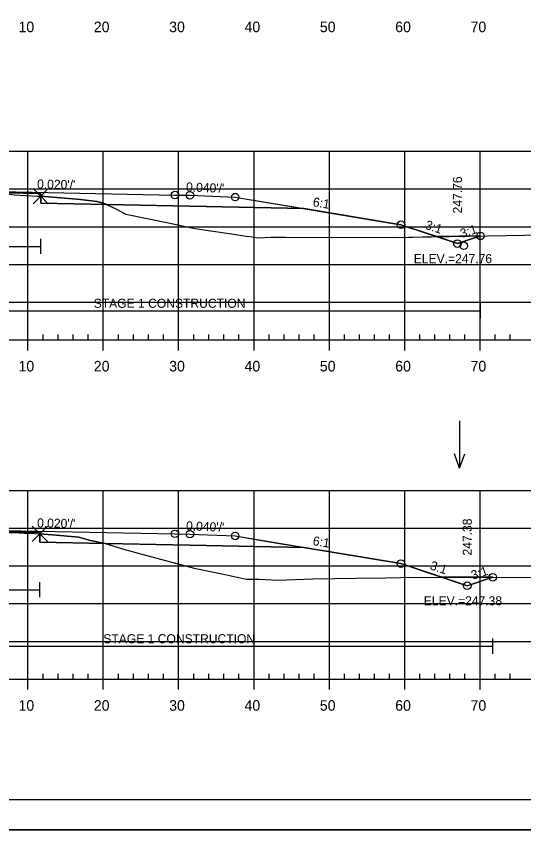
# Model space of a CAD drawing. Extents: x 1365647 to 1367999, y 387113 to 400173.
# Drawn here: x 1365902.5 to 1365969.9, y 390359.5 to 390467.4 of the extents above; entities that cross this region are included whole.
import ezdxf

# ---------------------------------------------------------------- set-up
doc = ezdxf.new("R2010")
doc.units = 0
for name, color, linetype in [('R_Alt Surface', 7, 'Continuous'), ('R_Axis', 7, 'Continuous'), ('R_Axis Annot', 7, 'Continuous'), ('R_Border', 7, 'Continuous'), ('R_Border Notes', 7, 'Continuous'), ('R_Contours', 7, 'Continuous'), ('R_Exist Surface', 7, 'Continuous'), ('R_Fin Surface', 7, 'Continuous'), ('R_Fin Surface Annot', 7, 'Continuous'), ('R_Grid', 7, 'Continuous'), ('R_No Plot', 7, 'Continuous'), ('R_Proposed Const Limits', 7, 'Continuous'), ('R_Water', 7, 'Continuous'), ('R_Water Annot', 7, 'Continuous')]:
    doc.layers.add(name, color=color, linetype=linetype)

msp = doc.modelspace()

# ---------------------------------------------------------------- linework, layer by layer
at = {"layer": 'R_Alt Surface'}
for points in [[(1365847.47, 390441.85), (1365862.59, 390442.16), (1365881.96, 390442.54), (1365881.96, 390443.83), (1365894.09, 390444.07), (1365905.79, 390443.84), (1365905.79, 390442.55), (1365925.59, 390442.16), (1365940.72, 390441.85)], [(1365847.47, 390396.91), (1365862.59, 390397.21), (1365881.82, 390397.59), (1365881.82, 390398.88), (1365894.09, 390399.13), (1365905.66, 390398.89), (1365905.66, 390397.61), (1365925.59, 390397.21), (1365940.72, 390396.91)]]:
    msp.add_lwpolyline(points, dxfattribs=at)
at = {"layer": 'R_Axis'}
for p, q in [((1365906.09, 390424.45), (1365906.09, 390425.15)), ((1365908.09, 390424.45), (1365908.09, 390425.15)), ((1365910.09, 390424.45), (1365910.09, 390425.15)), ((1365912.09, 390424.45), (1365912.09, 390425.15)), ((1365916.09, 390424.45), (1365916.09, 390425.15)), ((1365918.09, 390424.45), (1365918.09, 390425.15)), ((1365920.09, 390424.45), (1365920.09, 390425.15)), ((1365922.09, 390424.45), (1365922.09, 390425.15)), ((1365926.09, 390424.45), (1365926.09, 390425.15)), ((1365928.09, 390424.45), (1365928.09, 390425.15)), ((1365930.09, 390424.45), (1365930.09, 390425.15)), ((1365932.09, 390424.45), (1365932.09, 390425.15)), ((1365936.09, 390424.45), (1365936.09, 390425.15)), ((1365938.09, 390424.45), (1365938.09, 390425.15)), ((1365940.09, 390424.45), (1365940.09, 390425.15)), ((1365942.09, 390424.45), (1365942.09, 390425.15)), ((1365946.09, 390424.45), (1365946.09, 390425.15)), ((1365948.09, 390424.45), (1365948.09, 390425.15)), ((1365950.09, 390424.45), (1365950.09, 390425.15)), ((1365952.09, 390424.45), (1365952.09, 390425.15)), ((1365956.09, 390424.45), (1365956.09, 390425.15)), ((1365958.09, 390424.45), (1365958.09, 390425.15)), ((1365960.09, 390424.45), (1365960.09, 390425.15)), ((1365962.09, 390424.45), (1365962.09, 390425.15)), ((1365966.09, 390424.45), (1365966.09, 390425.15)), ((1365968.09, 390424.45), (1365968.09, 390425.15)), ((1365749.09, 390424.45), (1366039.09, 390424.45)), ((1365904.09, 390423.05), (1365904.09, 390424.45)), ((1365914.09, 390423.05), (1365914.09, 390424.45)), ((1365924.09, 390423.05), (1365924.09, 390424.45)), ((1365934.09, 390423.05), (1365934.09, 390424.45)), ((1365944.09, 390423.05), (1365944.09, 390424.45)), ((1365954.09, 390423.05), (1365954.09, 390424.45)), ((1365964.09, 390423.05), (1365964.09, 390424.45)), ((1365906.09, 390379.45), (1365906.09, 390380.15)), ((1365908.09, 390379.45), (1365908.09, 390380.15)), ((1365910.09, 390379.45), (1365910.09, 390380.15)), ((1365912.09, 390379.45), (1365912.09, 390380.15)), ((1365916.09, 390379.45), (1365916.09, 390380.15)), ((1365918.09, 390379.45), (1365918.09, 390380.15)), ((1365920.09, 390379.45), (1365920.09, 390380.15)), ((1365922.09, 390379.45), (1365922.09, 390380.15)), ((1365926.09, 390379.45), (1365926.09, 390380.15)), ((1365928.09, 390379.45), (1365928.09, 390380.15)), ((1365930.09, 390379.45), (1365930.09, 390380.15)), ((1365932.09, 390379.45), (1365932.09, 390380.15)), ((1365936.09, 390379.45), (1365936.09, 390380.15)), ((1365938.09, 390379.45), (1365938.09, 390380.15)), ((1365940.09, 390379.45), (1365940.09, 390380.15)), ((1365942.09, 390379.45), (1365942.09, 390380.15)), ((1365946.09, 390379.45), (1365946.09, 390380.15)), ((1365948.09, 390379.45), (1365948.09, 390380.15)), ((1365950.09, 390379.45), (1365950.09, 390380.15)), ((1365952.09, 390379.45), (1365952.09, 390380.15)), ((1365956.09, 390379.45), (1365956.09, 390380.15)), ((1365958.09, 390379.45), (1365958.09, 390380.15)), ((1365960.09, 390379.45), (1365960.09, 390380.15)), ((1365962.09, 390379.45), (1365962.09, 390380.15)), ((1365966.09, 390379.45), (1365966.09, 390380.15)), ((1365968.09, 390379.45), (1365968.09, 390380.15)), ((1365749.09, 390379.45), (1366039.09, 390379.45)), ((1365904.09, 390378.05), (1365904.09, 390379.45)), ((1365914.09, 390378.05), (1365914.09, 390379.45)), ((1365924.09, 390378.05), (1365924.09, 390379.45)), ((1365934.09, 390378.05), (1365934.09, 390379.45)), ((1365944.09, 390378.05), (1365944.09, 390379.45)), ((1365954.09, 390378.05), (1365954.09, 390379.45)), ((1365964.09, 390378.05), (1365964.09, 390379.45))]:
    msp.add_line(p, q, dxfattribs=at)
at = {"layer": 'R_Border'}
msp.add_line((1366052.27, 390363.45), (1365736.09, 390363.45), dxfattribs=at)
at = {"layer": 'R_Contours'}
for p, q in [((1365905.79, 390443.5), (1365905.79, 390442.55)), ((1365905.79, 390442.55), (1365914.57, 390442.38)), ((1365964.15, 390438.23), (1365958.34, 390438.13)), ((1365958.34, 390438.13), (1365961.09, 390437.21)), ((1365961.09, 390437.21), (1365964.15, 390438.23)), ((1365905.66, 390398.71), (1365905.66, 390397.61)), ((1365905.66, 390397.61), (1365914.38, 390397.43)), ((1365965.77, 390392.95), (1365959.02, 390392.95)), ((1365959.02, 390392.95), (1365962.39, 390391.83)), ((1365962.39, 390391.83), (1365965.77, 390392.95))]:
    msp.add_line(p, q, dxfattribs=at)
for points in [[(1365881.96, 390443.6), (1365882.07, 390443.61), (1365889.54, 390443.83), (1365890.57, 390443.86), (1365893.74, 390443.92), (1365894.07, 390443.92), (1365894.22, 390443.92), (1365894.25, 390443.92), (1365894.87, 390443.9), (1365901.94, 390443.7), (1365902.25, 390443.69), (1365905.37, 390443.52), (1365905.79, 390443.5), (1365905.79, 390443.84), (1365894.09, 390444.07), (1365881.96, 390443.83)], [(1365905.79, 390443.5), (1365906.33, 390443.46), (1365911.05, 390443.07), (1365913.23, 390442.8), (1365914.12, 390442.59), (1365914.57, 390442.38), (1365905.79, 390442.55)], [(1365914.57, 390442.38), (1365915.67, 390441.85), (1365917.07, 390441.11), (1365922.73, 390439.94), (1365926.22, 390439.2), (1365931.4, 390438.44), (1365933.03, 390438.2), (1365933.53, 390438.13), (1365934.69, 390437.99), (1365936.32, 390438.06), (1365936.87, 390438.08), (1365938.26, 390438.08), (1365952.7, 390438.03), (1365958.34, 390438.13), (1365953.59, 390439.71), (1365940.72, 390441.85), (1365925.59, 390442.16)], [(1365958.34, 390438.13), (1365964.15, 390438.23), (1365961.09, 390437.21)], [(1365881.82, 390398.75), (1365882.38, 390398.79), (1365882.61, 390398.8), (1365883.85, 390398.84), (1365890.3, 390399.02), (1365891.43, 390399.03), (1365893.93, 390399.08), (1365894.26, 390399.09), (1365894.37, 390399.09), (1365895.4, 390399.07), (1365902.95, 390398.84), (1365903.63, 390398.82), (1365904.3, 390398.78), (1365905.66, 390398.71), (1365905.66, 390398.89), (1365894.09, 390399.13), (1365881.82, 390398.88)], [(1365905.66, 390398.71), (1365907.83, 390398.53), (1365910.84, 390398.26), (1365912.38, 390397.81), (1365913.88, 390397.53), (1365914.32, 390397.45), (1365914.38, 390397.43), (1365905.66, 390397.61)], [(1365914.38, 390397.43), (1365915.91, 390396.95), (1365917.08, 390396.58), (1365917.44, 390396.48), (1365918.72, 390396.15), (1365926.16, 390394.17), (1365930.24, 390393.32), (1365933.03, 390392.68), (1365934.19, 390392.69), (1365934.33, 390392.7), (1365934.79, 390392.68), (1365937.2, 390392.56), (1365941.96, 390392.75), (1365947.6, 390392.85), (1365951.6, 390392.89), (1365953.59, 390392.94), (1365959.02, 390392.95), (1365953.59, 390394.76), (1365940.72, 390396.91), (1365925.59, 390397.21)], [(1365959.02, 390392.95), (1365965.77, 390392.95), (1365962.39, 390391.83)]]:
    msp.add_lwpolyline(points, close=True, dxfattribs=at)
for points in [[(1365914.57, 390442.38), (1365914.12, 390442.59), (1365913.23, 390442.8), (1365911.05, 390443.07), (1365906.33, 390443.46), (1365905.79, 390443.5)], [(1365914.38, 390397.43), (1365914.32, 390397.45), (1365913.88, 390397.53), (1365912.38, 390397.81), (1365910.84, 390398.26), (1365907.83, 390398.53), (1365905.66, 390398.71)]]:
    msp.add_lwpolyline(points, dxfattribs=at)
at = {"layer": 'R_Exist Surface'}
for points in [[(1365902.25, 390443.69), (1365905.37, 390443.52), (1365905.79, 390443.5), (1365906.33, 390443.46), (1365911.05, 390443.07), (1365913.23, 390442.8), (1365914.12, 390442.59), (1365915.67, 390441.85), (1365917.07, 390441.11), (1365922.73, 390439.94), (1365926.22, 390439.2), (1365931.4, 390438.44), (1365933.03, 390438.2), (1365933.53, 390438.13), (1365934.69, 390437.99), (1365936.32, 390438.06), (1365936.87, 390438.08), (1365938.26, 390438.08), (1365952.7, 390438.03), (1365977.38, 390438.46)], [(1365895.4, 390399.07), (1365902.95, 390398.84), (1365903.63, 390398.82), (1365904.3, 390398.78), (1365905.66, 390398.71), (1365907.83, 390398.53), (1365910.84, 390398.26), (1365912.38, 390397.81), (1365913.88, 390397.53), (1365914.32, 390397.45), (1365915.91, 390396.95), (1365917.08, 390396.58), (1365917.44, 390396.48), (1365918.72, 390396.15), (1365926.16, 390394.17), (1365930.24, 390393.32), (1365933.03, 390392.68), (1365934.19, 390392.69), (1365934.33, 390392.7), (1365934.79, 390392.68), (1365937.2, 390392.56), (1365941.96, 390392.75), (1365947.6, 390392.85), (1365951.6, 390392.89), (1365953.59, 390392.94), (1365973.37, 390392.96)]]:
    msp.add_lwpolyline(points, dxfattribs=at)
at = {"layer": 'R_Fin Surface'}
for points in [[(1365823.17, 390439), (1365827.81, 390437.45), (1365834.59, 390439.71), (1365847.47, 390441.85), (1365856.59, 390443.37), (1365862.59, 390443.61), (1365864.59, 390443.65), (1365894.09, 390444.24), (1365923.59, 390443.65), (1365925.59, 390443.61), (1365931.59, 390443.37), (1365940.72, 390441.85), (1365953.59, 390439.71), (1365961.09, 390437.21), (1365964.15, 390438.23)], [(1365829.91, 390438.15), (1365834.59, 390439.71), (1365856.59, 390443.37), (1365862.59, 390443.61), (1365864.59, 390443.65), (1365894.09, 390444.24), (1365923.59, 390443.65), (1365925.59, 390443.61), (1365931.59, 390443.37), (1365953.59, 390439.71), (1365961.09, 390437.21), (1365964.15, 390438.23)], [(1365832.89, 390439.14), (1365834.59, 390439.71), (1365852.3, 390442.66), (1365856.59, 390443.37), (1365862.59, 390443.61), (1365864.59, 390443.65), (1365894.09, 390444.24), (1365923.59, 390443.65), (1365925.59, 390443.61), (1365931.59, 390443.37), (1365935.89, 390442.66), (1365953.59, 390439.71)], [(1365856.59, 390443.37), (1365862.59, 390443.61), (1365864.59, 390443.65), (1365894.09, 390444.24), (1365923.59, 390443.65), (1365925.59, 390443.61), (1365931.59, 390443.37)], [(1365953.59, 390439.71), (1365958.34, 390438.13)], [(1365818.9, 390393.37), (1365824.66, 390391.45), (1365834.59, 390394.76), (1365847.47, 390396.91), (1365856.59, 390398.43), (1365862.59, 390398.67), (1365864.59, 390398.71), (1365894.09, 390399.3), (1365923.59, 390398.71), (1365925.59, 390398.67), (1365931.59, 390398.43), (1365940.72, 390396.91), (1365953.59, 390394.76), (1365962.39, 390391.83), (1365965.77, 390392.95)], [(1365827.66, 390392.45), (1365834.59, 390394.76), (1365856.59, 390398.43), (1365862.59, 390398.67), (1365864.59, 390398.71), (1365894.09, 390399.3), (1365923.59, 390398.71), (1365925.59, 390398.67), (1365931.59, 390398.43), (1365953.59, 390394.76), (1365962.39, 390391.83), (1365965.77, 390392.95)], [(1365829.97, 390393.22), (1365834.59, 390394.76), (1365852.3, 390397.71), (1365856.59, 390398.43), (1365862.59, 390398.67), (1365864.59, 390398.71), (1365894.09, 390399.3), (1365923.59, 390398.71), (1365925.59, 390398.67), (1365931.59, 390398.43), (1365935.89, 390397.71), (1365953.59, 390394.76), (1365959.02, 390392.95)], [(1365856.59, 390398.43), (1365862.59, 390398.67), (1365864.59, 390398.71), (1365894.09, 390399.3), (1365923.59, 390398.71), (1365925.59, 390398.67), (1365931.59, 390398.43)]]:
    msp.add_lwpolyline(points, dxfattribs=at)
at = {"layer": 'R_Grid'}
for p, q in [((1365749.09, 390449.45), (1366039.09, 390449.45)), ((1365904.09, 390424.45), (1365904.09, 390449.45)), ((1365914.09, 390424.45), (1365914.09, 390449.45)), ((1365924.09, 390424.45), (1365924.09, 390449.45)), ((1365934.09, 390424.45), (1365934.09, 390449.45)), ((1365944.09, 390424.45), (1365944.09, 390449.45)), ((1365954.09, 390424.45), (1365954.09, 390449.45)), ((1365964.09, 390424.45), (1365964.09, 390449.45)), ((1365749.09, 390444.45), (1366039.09, 390444.45)), ((1365749.09, 390439.45), (1366039.09, 390439.45)), ((1365749.09, 390434.45), (1366039.09, 390434.45)), ((1365749.09, 390429.45), (1366039.09, 390429.45)), ((1365749.09, 390424.45), (1366039.09, 390424.45)), ((1365749.09, 390404.45), (1366039.09, 390404.45)), ((1365904.09, 390379.45), (1365904.09, 390404.45)), ((1365914.09, 390379.45), (1365914.09, 390404.45)), ((1365924.09, 390379.45), (1365924.09, 390404.45)), ((1365934.09, 390379.45), (1365934.09, 390404.45)), ((1365944.09, 390379.45), (1365944.09, 390404.45)), ((1365954.09, 390379.45), (1365954.09, 390404.45)), ((1365964.09, 390379.45), (1365964.09, 390404.45)), ((1365749.09, 390399.45), (1366039.09, 390399.45)), ((1365749.09, 390394.45), (1366039.09, 390394.45)), ((1365749.09, 390389.45), (1366039.09, 390389.45)), ((1365749.09, 390384.45), (1366039.09, 390384.45)), ((1365749.09, 390379.45), (1366039.09, 390379.45))]:
    msp.add_line(p, q, dxfattribs=at)
at = {"layer": 'R_No Plot'}
msp.add_line((1365723.69, 390359.47), (1366057.03, 390359.47), dxfattribs=at)
msp.add_lwpolyline([(1365723.69, 390572.8), (1366057.03, 390572.8), (1366057.03, 390359.47), (1365723.69, 390359.47)], close=True, dxfattribs=at)
for points in [[(1365905.79, 390443.5), (1365904.79, 390444.5), (1365905.79, 390443.5), (1365904.79, 390442.5), (1365905.79, 390443.5), (1365906.79, 390442.5), (1365905.79, 390443.5), (1365906.79, 390444.5)], [(1365905.66, 390398.71), (1365904.66, 390399.71), (1365905.66, 390398.71), (1365904.66, 390397.71), (1365905.66, 390398.71), (1365906.66, 390397.71), (1365905.66, 390398.71), (1365906.66, 390399.71)]]:
    msp.add_lwpolyline(points, dxfattribs=at)
for centre in [(1365923.59, 390443.65), (1365923.59, 390443.65), (1365923.59, 390443.65), (1365923.59, 390443.65), (1365923.59, 390443.65), (1365925.59, 390443.61), (1365925.59, 390443.61), (1365925.59, 390443.61), (1365925.59, 390443.61), (1365925.59, 390443.61), (1365931.59, 390443.37), (1365931.59, 390443.37), (1365931.59, 390443.37), (1365931.59, 390443.37), (1365931.59, 390443.37), (1365953.59, 390439.71), (1365953.59, 390439.71), (1365953.59, 390439.71), (1365953.59, 390439.71), (1365953.59, 390439.71), (1365964.15, 390438.23), (1365964.15, 390438.23), (1365961.09, 390437.21), (1365961.09, 390437.21), (1365961.94, 390436.93), (1365961.94, 390436.93), (1365923.59, 390398.71), (1365923.59, 390398.71), (1365923.59, 390398.71), (1365923.59, 390398.71), (1365923.59, 390398.71), (1365925.59, 390398.67), (1365925.59, 390398.67), (1365925.59, 390398.67), (1365925.59, 390398.67), (1365925.59, 390398.67), (1365931.59, 390398.43), (1365931.59, 390398.43), (1365931.59, 390398.43), (1365931.59, 390398.43), (1365931.59, 390398.43), (1365953.59, 390394.76), (1365953.59, 390394.76), (1365953.59, 390394.76), (1365953.59, 390394.76), (1365953.59, 390394.76), (1365965.77, 390392.95), (1365965.77, 390392.95), (1365962.39, 390391.83), (1365962.39, 390391.83), (1365962.39, 390391.83), (1365962.39, 390391.83)]:
    msp.add_circle(centre, 0.5, dxfattribs=at)
at = {"layer": 'R_Proposed Const Limits'}
for points in [[(1365961.09, 390437.21), (1365964.15, 390438.23)], [(1365962.39, 390391.83), (1365965.77, 390392.95)]]:
    msp.add_lwpolyline(points, dxfattribs=at)
at = {"layer": 'R_Water'}
for p, q in [((1365905.79, 390435.84), (1365905.79, 390437.84)), ((1365881.96, 390436.84), (1365905.79, 390436.84)), ((1365964.15, 390427.3), (1365964.15, 390429.3)), ((1365881.96, 390428.3), (1365964.15, 390428.3)), ((1365905.66, 390390.3), (1365905.66, 390392.3)), ((1365881.82, 390391.3), (1365905.66, 390391.3)), ((1365965.77, 390382.81), (1365965.77, 390384.81)), ((1365881.82, 390383.81), (1365965.77, 390383.81))]:
    msp.add_line(p, q, dxfattribs=at)
at = {"layer": 'R_Water Annot'}
for p, q in [((1365961.38, 390413.69), (1365961.38, 390407.41)), ((1365961.38, 390407.41), (1365960.68, 390409.33)), ((1365961.38, 390407.41), (1365962.08, 390409.33))]:
    msp.add_line(p, q, dxfattribs=at)

# ---------------------------------------------------------------- texts
at = {"layer": 'R_Axis Annot'}
for s, p in [('10', (1365902.83, 390465.25)), ('20', (1365912.83, 390465.25)), ('30', (1365922.83, 390465.25)), ('40', (1365932.83, 390465.25)), ('50', (1365942.83, 390465.25)), ('60', (1365952.83, 390465.25)), ('70', (1365962.83, 390465.25)), ('10', (1365902.83, 390420.25)), ('20', (1365912.83, 390420.25)), ('30', (1365922.83, 390420.25)), ('40', (1365932.83, 390420.25)), ('50', (1365942.83, 390420.25)), ('60', (1365952.83, 390420.25)), ('70', (1365962.83, 390420.25)), ('10', (1365902.83, 390375.25)), ('20', (1365912.83, 390375.25)), ('30', (1365922.83, 390375.25)), ('40', (1365932.83, 390375.25)), ('50', (1365942.83, 390375.25)), ('60', (1365952.83, 390375.25)), ('70', (1365962.83, 390375.25))]:
    msp.add_text(s, height=1.4, dxfattribs=at).set_placement(p)
at = {"layer": 'R_Border Notes'}
for s, p in [('ELEV.=247.76', (1365955.29, 390434.61)), ('ELEV.=247.38', (1365956.62, 390389.23))]:
    msp.add_text(s, height=1.2, dxfattribs=at).set_placement(p)
at = {"layer": 'R_Fin Surface Annot'}
for s, rotation, p in [("0.020'/'", 358.8542, (1365905.29, 390444.52)), ('247.76', 90, (1365961.69, 390441.21)), ("0.040'/'", 357.7094, (1365925.05, 390444.14)), ('6:1', 350.5377, (1365941.83, 390442.18)), ('3:1', 341.5651, (1365956.71, 390439.2)), ('3:1', 18.4349, (1365961.68, 390437.93)), ("0.020'/'", 358.8542, (1365905.29, 390399.57)), ("0.040'/'", 357.7094, (1365925.05, 390399.19)), ('247.38', 90, (1365962.99, 390395.83)), ('6:1', 350.5377, (1365941.83, 390397.23)), ('3:1', 341.5651, (1365957.36, 390394.03)), ('3:1', 18.4349, (1365963.13, 390392.6))]:
    msp.add_text(s, height=1.2, rotation=rotation, dxfattribs=at).set_placement(p)
at = {"layer": 'R_Water'}
for p in [(1365912.81, 390428.69), (1365914.09, 390384.2)]:
    msp.add_text('STAGE 1 CONSTRUCTION', height=1.2, dxfattribs=at).set_placement(p)

doc.saveas('drawing.dxf')
